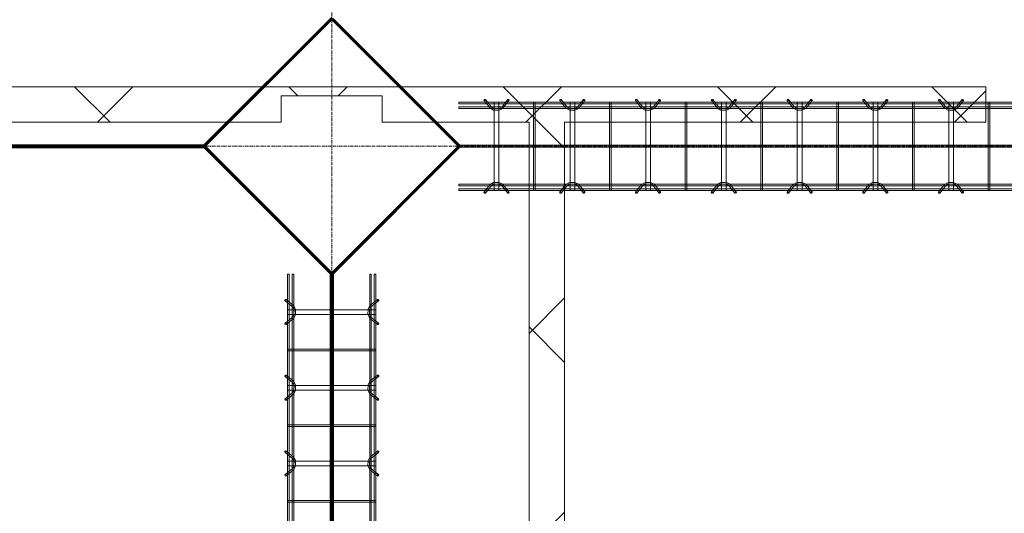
# Model space of a CAD drawing. Header units: inches. Extents: x -4136 to 1945, y -6639 to 12387.
# Tile 464 of 656: x -3204 to -3048, y 11477 to 11555. Entities that reach past the tile are written whole.
import ezdxf

# ---------------------------------------------------------------- set-up
doc = ezdxf.new("R2010")
doc.units = ezdxf.units.IN
doc.header["$MEASUREMENT"] = 0
doc.linetypes.add('Línea de rejilla', pattern=[0.875, 0.5, -0.125, 0.125, -0.125])
for name, color, linetype, lineweight in [('A-FLOR', 7, 'Continuous', 9), ('A-GENM', 7, 'Continuous', 9), ('A-WALL-PATT', 7, 'Continuous', 18), ('S-BEAM', 7, 'Continuous', 9), ('S-FNDN', 7, 'Continuous', 9), ('S-GRID', 7, 'Continuous', 9)]:
    doc.layers.add(name, color=color, linetype=linetype, lineweight=lineweight)
pattern_1 = [(45, (0, 0), (-16.970563, 16.970563), []), (135, (0, 0), (-16.970563, -16.970563), [])]

# ---------------------------------------------------------------- blocks, each defined once
blk = doc.blocks.new('Dowel bar assembly - Dowel bar assembly-672828-SLAB ON GROUND JOINTS')
at = {"layer": 'S-BEAM', "color": 253, "true_color": 0xaaaaaa}
for p, q in [((136, 1.98), (0, 1.98)), ((0, 1.98), (0, 1.72)), ((0, 1.72), (0, 1.98)), ((0, 1.72), (136, 1.72)), ((4.02, 2.23), (4.97, 1.03)), ((5.18, 1.19), (4.23, 2.39)), ((5.63, 1.99), (5.63, -12.01)), ((6.38, 1.99), (5.63, 1.99)), ((5.63, 1.99), (6.38, 1.99)), ((6.38, -12.01), (6.38, 1.99)), ((7.76, 2.39), (6.81, 1.19)), ((7.01, 1.03), (7.96, 2.23)), ((11.87, 1.99), (11.87, -12.01)), ((12.13, 1.99), (11.87, 1.99)), ((11.87, 1.99), (12.13, 1.99)), ((12.13, -12.01), (12.13, 1.99)), ((16.02, 2.23), (16.97, 1.03)), ((17.18, 1.19), (16.23, 2.39)), ((17.63, 1.99), (17.63, -12.01)), ((18.38, 1.99), (17.63, 1.99)), ((17.63, 1.99), (18.38, 1.99)), ((18.38, -12.01), (18.38, 1.99)), ((19.76, 2.39), (18.81, 1.19)), ((19.01, 1.03), (19.96, 2.23)), ((23.87, 1.99), (23.87, -12.01)), ((24.13, 1.99), (23.87, 1.99)), ((23.87, 1.99), (24.13, 1.99)), ((24.13, -12.01), (24.13, 1.99)), ((28.02, 2.23), (28.97, 1.03)), ((29.18, 1.19), (28.23, 2.39)), ((29.63, 1.99), (29.63, -12.01)), ((30.38, 1.99), (29.63, 1.99)), ((29.63, 1.99), (30.38, 1.99)), ((30.38, -12.01), (30.38, 1.99)), ((31.76, 2.39), (30.81, 1.19)), ((31.01, 1.03), (31.96, 2.23)), ((35.87, 1.99), (35.87, -12.01)), ((36.13, 1.99), (35.87, 1.99)), ((35.87, 1.99), (36.13, 1.99)), ((36.13, -12.01), (36.13, 1.99)), ((40.02, 2.23), (40.97, 1.03)), ((41.18, 1.19), (40.23, 2.39)), ((41.63, 1.99), (41.63, -12.01)), ((42.38, 1.99), (41.63, 1.99)), ((41.63, 1.99), (42.38, 1.99)), ((42.38, -12.01), (42.38, 1.99)), ((43.76, 2.39), (42.81, 1.19)), ((43.01, 1.03), (43.96, 2.23)), ((47.87, 1.99), (47.87, -12.01)), ((48.13, 1.99), (47.87, 1.99)), ((47.87, 1.99), (48.13, 1.99)), ((48.13, -12.01), (48.13, 1.99)), ((52.02, 2.23), (52.97, 1.03)), ((53.18, 1.19), (52.23, 2.39)), ((53.63, 1.99), (53.63, -12.01)), ((54.38, 1.99), (53.63, 1.99)), ((53.63, 1.99), (54.38, 1.99)), ((54.38, -12.01), (54.38, 1.99)), ((55.76, 2.39), (54.81, 1.19)), ((55.01, 1.03), (55.96, 2.23)), ((59.87, 1.99), (59.87, -12.01)), ((60.13, 1.99), (59.87, 1.99)), ((59.87, 1.99), (60.13, 1.99)), ((60.13, -12.01), (60.13, 1.99)), ((64.02, 2.23), (64.97, 1.03)), ((65.18, 1.19), (64.23, 2.39)), ((65.63, 1.99), (65.63, -12.01)), ((66.38, 1.99), (65.63, 1.99)), ((65.63, 1.99), (66.38, 1.99)), ((66.38, -12.01), (66.38, 1.99)), ((67.76, 2.39), (66.81, 1.19)), ((67.01, 1.03), (67.96, 2.23)), ((71.87, 1.99), (71.87, -12.01)), ((72.13, 1.99), (71.87, 1.99)), ((71.87, 1.99), (72.13, 1.99)), ((72.13, -12.01), (72.13, 1.99)), ((76.02, 2.23), (76.97, 1.03)), ((77.18, 1.19), (76.23, 2.39)), ((77.63, 1.99), (77.63, -12.01)), ((78.38, 1.99), (77.63, 1.99)), ((77.63, 1.99), (78.38, 1.99)), ((78.38, -12.01), (78.38, 1.99)), ((79.76, 2.39), (78.81, 1.19)), ((79.01, 1.03), (79.96, 2.23)), ((83.87, 1.99), (83.87, -12.01)), ((84.13, 1.99), (83.87, 1.99)), ((83.87, 1.99), (84.13, 1.99)), ((84.13, -12.01), (84.13, 1.99)), ((88.02, 2.23), (88.97, 1.03)), ((89.18, 1.19), (88.23, 2.39)), ((89.63, 1.99), (89.63, -12.01)), ((90.38, 1.99), (89.63, 1.99)), ((89.63, 1.99), (90.38, 1.99)), ((90.38, -12.01), (90.38, 1.99)), ((91.76, 2.39), (90.81, 1.19)), ((91.01, 1.03), (91.96, 2.23)), ((95.87, 1.99), (95.87, -12.01)), ((96.13, 1.99), (95.87, 1.99)), ((95.87, 1.99), (96.13, 1.99)), ((96.13, -12.01), (96.13, 1.99)), ((100.02, 2.23), (100.97, 1.03)), ((101.18, 1.19), (100.23, 2.39)), ((101.63, 1.99), (101.63, -12.01)), ((102.38, 1.99), (101.63, 1.99)), ((101.63, 1.99), (102.38, 1.99)), ((102.38, -12.01), (102.38, 1.99)), ((103.76, 2.39), (102.81, 1.19)), ((103.01, 1.03), (103.96, 2.23)), ((107.87, 1.99), (107.87, -12.01)), ((108.13, 1.99), (107.87, 1.99)), ((107.87, 1.99), (108.13, 1.99)), ((108.13, -12.01), (108.13, 1.99)), ((112.02, 2.23), (112.97, 1.03)), ((113.18, 1.19), (112.23, 2.39)), ((113.63, 1.99), (113.63, -12.01)), ((114.38, 1.99), (113.63, 1.99)), ((113.63, 1.99), (114.38, 1.99)), ((114.38, -12.01), (114.38, 1.99)), ((115.76, 2.39), (114.81, 1.19)), ((115.01, 1.03), (115.96, 2.23)), ((119.87, 1.99), (119.87, -12.01)), ((120.13, 1.99), (119.87, 1.99)), ((119.87, 1.99), (120.13, 1.99)), ((120.13, -12.01), (120.13, 1.99)), ((128.02, 2.23), (128.97, 1.03)), ((129.18, 1.19), (128.23, 2.39)), ((129.63, 1.99), (129.63, -12.01)), ((130.38, 1.99), (129.63, 1.99)), ((129.63, 1.99), (130.38, 1.99)), ((130.38, -12.01), (130.38, 1.99)), ((131.76, 2.39), (130.81, 1.19)), ((131.01, 1.03), (131.96, 2.23)), ((136, 1.98), (136, 1.72)), ((136, 1.72), (136, 1.98)), ((136, 1.25), (0, 1.25)), ((0, 0.99), (0, 1.25)), ((0, 1.25), (0, 0.99)), ((0, 0.99), (136, 0.99)), ((136, 0.99), (136, 1.25)), ((136, 1.25), (136, 0.99)), ((136, -11.01), (0, -11.01)), ((0, -11.27), (0, -11.01)), ((0, -11.01), (0, -11.27)), ((0, -11.27), (136, -11.27)), ((136, -11.74), (0, -11.74)), ((0, -12), (0, -11.74)), ((0, -11.74), (0, -12)), ((0, -12), (136, -12)), ((4.97, -11.05), (4.02, -12.25)), ((4.23, -12.41), (5.18, -11.21)), ((6.38, -12.01), (5.63, -12.01)), ((5.63, -12.01), (6.38, -12.01)), ((6.81, -11.21), (7.76, -12.41)), ((7.96, -12.25), (7.01, -11.05)), ((12.13, -12.01), (11.87, -12.01)), ((11.87, -12.01), (12.13, -12.01)), ((16.97, -11.05), (16.02, -12.25)), ((16.23, -12.41), (17.18, -11.21)), ((18.38, -12.01), (17.63, -12.01)), ((17.63, -12.01), (18.38, -12.01)), ((18.81, -11.21), (19.76, -12.41)), ((19.96, -12.25), (19.01, -11.05)), ((24.13, -12.01), (23.87, -12.01)), ((23.87, -12.01), (24.13, -12.01)), ((28.97, -11.05), (28.02, -12.25)), ((28.23, -12.41), (29.18, -11.21)), ((30.38, -12.01), (29.63, -12.01)), ((29.63, -12.01), (30.38, -12.01)), ((30.81, -11.21), (31.76, -12.41)), ((31.96, -12.25), (31.01, -11.05)), ((36.13, -12.01), (35.87, -12.01)), ((35.87, -12.01), (36.13, -12.01)), ((40.97, -11.05), (40.02, -12.25)), ((40.23, -12.41), (41.18, -11.21)), ((42.38, -12.01), (41.63, -12.01)), ((41.63, -12.01), (42.38, -12.01)), ((42.81, -11.21), (43.76, -12.41)), ((43.96, -12.25), (43.01, -11.05)), ((48.13, -12.01), (47.87, -12.01)), ((47.87, -12.01), (48.13, -12.01)), ((52.97, -11.05), (52.02, -12.25)), ((52.23, -12.41), (53.18, -11.21)), ((54.38, -12.01), (53.63, -12.01)), ((53.63, -12.01), (54.38, -12.01)), ((54.81, -11.21), (55.76, -12.41)), ((55.96, -12.25), (55.01, -11.05)), ((60.13, -12.01), (59.87, -12.01)), ((59.87, -12.01), (60.13, -12.01)), ((64.97, -11.05), (64.02, -12.25)), ((64.23, -12.41), (65.18, -11.21)), ((66.38, -12.01), (65.63, -12.01)), ((65.63, -12.01), (66.38, -12.01)), ((66.81, -11.21), (67.76, -12.41)), ((67.96, -12.25), (67.01, -11.05)), ((72.13, -12.01), (71.87, -12.01)), ((71.87, -12.01), (72.13, -12.01)), ((76.97, -11.05), (76.02, -12.25)), ((76.23, -12.41), (77.18, -11.21)), ((78.38, -12.01), (77.63, -12.01)), ((77.63, -12.01), (78.38, -12.01)), ((78.81, -11.21), (79.76, -12.41)), ((79.96, -12.25), (79.01, -11.05)), ((84.13, -12.01), (83.87, -12.01)), ((83.87, -12.01), (84.13, -12.01)), ((88.97, -11.05), (88.02, -12.25)), ((88.23, -12.41), (89.18, -11.21)), ((90.38, -12.01), (89.63, -12.01)), ((89.63, -12.01), (90.38, -12.01)), ((90.81, -11.21), (91.76, -12.41)), ((91.96, -12.25), (91.01, -11.05)), ((96.13, -12.01), (95.87, -12.01)), ((95.87, -12.01), (96.13, -12.01)), ((100.97, -11.05), (100.02, -12.25)), ((100.23, -12.41), (101.18, -11.21)), ((102.38, -12.01), (101.63, -12.01)), ((101.63, -12.01), (102.38, -12.01)), ((102.81, -11.21), (103.76, -12.41)), ((103.96, -12.25), (103.01, -11.05)), ((108.13, -12.01), (107.87, -12.01)), ((107.87, -12.01), (108.13, -12.01)), ((112.97, -11.05), (112.02, -12.25)), ((112.23, -12.41), (113.18, -11.21)), ((114.38, -12.01), (113.63, -12.01)), ((113.63, -12.01), (114.38, -12.01)), ((114.81, -11.21), (115.76, -12.41)), ((115.96, -12.25), (115.01, -11.05)), ((120.13, -12.01), (119.87, -12.01)), ((119.87, -12.01), (120.13, -12.01)), ((128.97, -11.05), (128.02, -12.25)), ((128.23, -12.41), (129.18, -11.21)), ((130.38, -12.01), (129.63, -12.01)), ((129.63, -12.01), (130.38, -12.01)), ((130.81, -11.21), (131.76, -12.41)), ((131.96, -12.25), (131.01, -11.05)), ((136, -11.27), (136, -11.01)), ((136, -11.01), (136, -11.27)), ((136, -12), (136, -11.74)), ((136, -11.74), (136, -12))]:
    blk.add_line(p, q, dxfattribs=at)
at = {"layer": 'S-BEAM', "color": 253, "true_color": 0xaaaaaa, "flags": 128}
for points in [[(4.97, 1.03), (5.53, 0.73), (6.39, 0.72), (6.97, 0.99), (7.01, 1.03)], [(5.18, 1.19), (5.62, 0.97), (6.38, 0.98), (6.81, 1.19)], [(16.97, 1.03), (17.53, 0.73), (18.39, 0.72), (18.97, 0.99), (19.01, 1.03)], [(17.18, 1.19), (17.62, 0.97), (18.38, 0.98), (18.81, 1.19)], [(28.97, 1.03), (29.53, 0.73), (30.39, 0.72), (30.97, 0.99), (31.01, 1.03)], [(29.18, 1.19), (29.62, 0.97), (30.38, 0.98), (30.81, 1.19)], [(40.97, 1.03), (41.53, 0.73), (42.39, 0.72), (42.97, 0.99), (43.01, 1.03)], [(41.18, 1.19), (41.62, 0.97), (42.38, 0.98), (42.81, 1.19)], [(52.97, 1.03), (53.53, 0.73), (54.39, 0.72), (54.97, 0.99), (55.01, 1.03)], [(53.18, 1.19), (53.62, 0.97), (54.38, 0.98), (54.81, 1.19)], [(64.97, 1.03), (65.53, 0.73), (66.39, 0.72), (66.97, 0.99), (67.01, 1.03)], [(65.18, 1.19), (65.62, 0.97), (66.38, 0.98), (66.81, 1.19)], [(76.97, 1.03), (77.53, 0.73), (78.39, 0.72), (78.97, 0.99), (79.01, 1.03)], [(77.18, 1.19), (77.62, 0.97), (78.38, 0.98), (78.81, 1.19)], [(88.97, 1.03), (89.53, 0.73), (90.39, 0.72), (90.97, 0.99), (91.01, 1.03)], [(89.18, 1.19), (89.62, 0.97), (90.38, 0.98), (90.81, 1.19)], [(100.97, 1.03), (101.53, 0.73), (102.39, 0.72), (102.97, 0.99), (103.01, 1.03)], [(101.18, 1.19), (101.62, 0.97), (102.38, 0.98), (102.81, 1.19)], [(112.97, 1.03), (113.53, 0.73), (114.39, 0.72), (114.97, 0.99), (115.01, 1.03)], [(113.18, 1.19), (113.62, 0.97), (114.38, 0.98), (114.81, 1.19)], [(128.97, 1.03), (129.53, 0.73), (130.39, 0.72), (130.97, 0.99), (131.01, 1.03)], [(129.18, 1.19), (129.62, 0.97), (130.38, 0.98), (130.81, 1.19)], [(4.97, -11.05), (5.53, -10.75), (6.39, -10.74), (6.97, -11.01), (7.01, -11.05)], [(16.97, -11.05), (17.53, -10.75), (18.39, -10.74), (18.97, -11.01), (19.01, -11.05)], [(28.97, -11.05), (29.53, -10.75), (30.39, -10.74), (30.97, -11.01), (31.01, -11.05)], [(40.97, -11.05), (41.53, -10.75), (42.39, -10.74), (42.97, -11.01), (43.01, -11.05)], [(52.97, -11.05), (53.53, -10.75), (54.39, -10.74), (54.97, -11.01), (55.01, -11.05)], [(64.97, -11.05), (65.53, -10.75), (66.39, -10.74), (66.97, -11.01), (67.01, -11.05)], [(76.97, -11.05), (77.53, -10.75), (78.39, -10.74), (78.97, -11.01), (79.01, -11.05)], [(88.97, -11.05), (89.53, -10.75), (90.39, -10.74), (90.97, -11.01), (91.01, -11.05)], [(100.97, -11.05), (101.53, -10.75), (102.39, -10.74), (102.97, -11.01), (103.01, -11.05)], [(112.97, -11.05), (113.53, -10.75), (114.39, -10.74), (114.97, -11.01), (115.01, -11.05)], [(128.97, -11.05), (129.53, -10.75), (130.39, -10.74), (130.97, -11.01), (131.01, -11.05)], [(5.18, -11.21), (5.62, -10.99), (6.38, -11), (6.81, -11.21)], [(17.18, -11.21), (17.62, -10.99), (18.38, -11), (18.81, -11.21)], [(29.18, -11.21), (29.62, -10.99), (30.38, -11), (30.81, -11.21)], [(41.18, -11.21), (41.62, -10.99), (42.38, -11), (42.81, -11.21)], [(53.18, -11.21), (53.62, -10.99), (54.38, -11), (54.81, -11.21)], [(65.18, -11.21), (65.62, -10.99), (66.38, -11), (66.81, -11.21)], [(77.18, -11.21), (77.62, -10.99), (78.38, -11), (78.81, -11.21)], [(89.18, -11.21), (89.62, -10.99), (90.38, -11), (90.81, -11.21)], [(101.18, -11.21), (101.62, -10.99), (102.38, -11), (102.81, -11.21)], [(113.18, -11.21), (113.62, -10.99), (114.38, -11), (114.81, -11.21)], [(129.18, -11.21), (129.62, -10.99), (130.38, -11), (130.81, -11.21)]]:
    blk.add_lwpolyline(points, dxfattribs=at)
at = {"layer": 'S-BEAM', "color": 253, "true_color": 0xaaaaaa}
for centre, major_axis, start_param, end_param in [((4.12, 2.31), (0.101, 0.08), 5.709265, 8.850858), ((4.12, 2.31), (0.101, 0.08), 2.567673, 5.709265), ((7.86, 2.31), (-0.101, 0.08), 3.715513, 6.857105), ((7.86, 2.31), (-0.101, 0.08), 0.57392, 3.715513), ((16.12, 2.31), (0.101, 0.08), 5.709265, 8.850858), ((16.12, 2.31), (0.101, 0.08), 2.567673, 5.709265), ((19.86, 2.31), (-0.101, 0.08), 3.715513, 6.857105), ((19.86, 2.31), (-0.101, 0.08), 0.57392, 3.715513), ((28.12, 2.31), (0.101, 0.08), 5.709265, 8.850858), ((28.12, 2.31), (0.101, 0.08), 2.567673, 5.709265), ((31.86, 2.31), (-0.101, 0.08), 3.715513, 6.857105), ((31.86, 2.31), (-0.101, 0.08), 0.57392, 3.715513), ((40.12, 2.31), (0.101, 0.08), 5.709265, 8.850858), ((40.12, 2.31), (0.101, 0.08), 2.567673, 5.709265), ((43.86, 2.31), (-0.101, 0.08), 3.715513, 6.857105), ((43.86, 2.31), (-0.101, 0.08), 0.57392, 3.715513), ((52.12, 2.31), (0.101, 0.08), 5.709265, 8.850858), ((52.12, 2.31), (0.101, 0.08), 2.567673, 5.709265), ((55.86, 2.31), (-0.101, 0.08), 3.715513, 6.857105), ((55.86, 2.31), (-0.101, 0.08), 0.57392, 3.715513), ((64.12, 2.31), (0.101, 0.08), 5.709265, 8.850858), ((64.12, 2.31), (0.101, 0.08), 2.567673, 5.709265), ((67.86, 2.31), (-0.101, 0.08), 3.715513, 6.857105), ((67.86, 2.31), (-0.101, 0.08), 0.57392, 3.715513), ((76.12, 2.31), (0.101, 0.08), 5.709265, 8.850858), ((76.12, 2.31), (0.101, 0.08), 2.567673, 5.709265), ((79.86, 2.31), (-0.101, 0.08), 3.715513, 6.857105), ((79.86, 2.31), (-0.101, 0.08), 0.57392, 3.715513), ((88.12, 2.31), (0.101, 0.08), 5.709265, 8.850858), ((88.12, 2.31), (0.101, 0.08), 2.567673, 5.709265), ((91.86, 2.31), (-0.101, 0.08), 3.715513, 6.857105), ((91.86, 2.31), (-0.101, 0.08), 0.57392, 3.715513), ((100.12, 2.31), (0.101, 0.08), 5.709265, 8.850858), ((100.12, 2.31), (0.101, 0.08), 2.567673, 5.709265), ((103.86, 2.31), (-0.101, 0.08), 3.715513, 6.857105), ((103.86, 2.31), (-0.101, 0.08), 0.57392, 3.715513), ((112.12, 2.31), (0.101, 0.08), 5.709265, 8.850858), ((112.12, 2.31), (0.101, 0.08), 2.567673, 5.709265), ((115.86, 2.31), (-0.101, 0.08), 3.715513, 6.857105), ((115.86, 2.31), (-0.101, 0.08), 0.57392, 3.715513), ((128.12, 2.31), (0.101, 0.08), 5.709265, 8.850858), ((128.12, 2.31), (0.101, 0.08), 2.567673, 5.709265), ((131.86, 2.31), (-0.101, 0.08), 3.715513, 6.857105), ((131.86, 2.31), (-0.101, 0.08), 0.57392, 3.715513), ((4.12, -12.33), (-0.101, 0.08), 3.715513, 6.857105), ((4.12, -12.33), (-0.101, 0.08), 0.57392, 3.715513), ((7.86, -12.33), (0.101, 0.08), 5.709265, 8.850858), ((7.86, -12.33), (0.101, 0.08), 2.567673, 5.709265), ((16.12, -12.33), (-0.101, 0.08), 3.715513, 6.857105), ((16.12, -12.33), (-0.101, 0.08), 0.57392, 3.715513), ((19.86, -12.33), (0.101, 0.08), 5.709265, 8.850858), ((19.86, -12.33), (0.101, 0.08), 2.567673, 5.709265), ((28.12, -12.33), (-0.101, 0.08), 3.715513, 6.857105), ((28.12, -12.33), (-0.101, 0.08), 0.57392, 3.715513), ((31.86, -12.33), (0.101, 0.08), 5.709265, 8.850858), ((31.86, -12.33), (0.101, 0.08), 2.567673, 5.709265), ((40.12, -12.33), (-0.101, 0.08), 3.715513, 6.857105), ((40.12, -12.33), (-0.101, 0.08), 0.57392, 3.715513), ((43.86, -12.33), (0.101, 0.08), 5.709265, 8.850858), ((43.86, -12.33), (0.101, 0.08), 2.567673, 5.709265), ((52.12, -12.33), (-0.101, 0.08), 3.715513, 6.857105), ((52.12, -12.33), (-0.101, 0.08), 0.57392, 3.715513), ((55.86, -12.33), (0.101, 0.08), 5.709265, 8.850858), ((55.86, -12.33), (0.101, 0.08), 2.567673, 5.709265), ((64.12, -12.33), (-0.101, 0.08), 3.715513, 6.857105), ((64.12, -12.33), (-0.101, 0.08), 0.57392, 3.715513), ((67.86, -12.33), (0.101, 0.08), 5.709265, 8.850858), ((67.86, -12.33), (0.101, 0.08), 2.567673, 5.709265), ((76.12, -12.33), (-0.101, 0.08), 3.715513, 6.857105), ((76.12, -12.33), (-0.101, 0.08), 0.57392, 3.715513), ((79.86, -12.33), (0.101, 0.08), 5.709265, 8.850858), ((79.86, -12.33), (0.101, 0.08), 2.567673, 5.709265), ((88.12, -12.33), (-0.101, 0.08), 3.715513, 6.857105), ((88.12, -12.33), (-0.101, 0.08), 0.57392, 3.715513), ((91.86, -12.33), (0.101, 0.08), 5.709265, 8.850858), ((91.86, -12.33), (0.101, 0.08), 2.567673, 5.709265), ((100.12, -12.33), (-0.101, 0.08), 3.715513, 6.857105), ((100.12, -12.33), (-0.101, 0.08), 0.57392, 3.715513), ((103.86, -12.33), (0.101, 0.08), 5.709265, 8.850858), ((103.86, -12.33), (0.101, 0.08), 2.567673, 5.709265), ((112.12, -12.33), (-0.101, 0.08), 3.715513, 6.857105), ((112.12, -12.33), (-0.101, 0.08), 0.57392, 3.715513), ((115.86, -12.33), (0.101, 0.08), 5.709265, 8.850858), ((115.86, -12.33), (0.101, 0.08), 2.567673, 5.709265), ((128.12, -12.33), (-0.101, 0.08), 3.715513, 6.857105), ((128.12, -12.33), (-0.101, 0.08), 0.57392, 3.715513), ((131.86, -12.33), (0.101, 0.08), 5.709265, 8.850858), ((131.86, -12.33), (0.101, 0.08), 2.567673, 5.709265)]:
    blk.add_ellipse(centre, major_axis=major_axis, ratio=0.816528, start_param=start_param, end_param=end_param, dxfattribs=at)
blk = doc.blocks.new('Dowel bar assembly - Dowel bar assembly-676197-SLAB ON GROUND JOINTS')
at = {"layer": 'S-BEAM', "color": 253, "true_color": 0xaaaaaa}
for p, q in [((212.26, 1.98), (0, 1.98)), ((0, 1.98), (0, 1.72)), ((0, 1.72), (0, 1.98)), ((0, 1.72), (212.26, 1.72)), ((4.02, 2.23), (4.97, 1.03)), ((5.18, 1.19), (4.23, 2.39)), ((5.63, 1.99), (5.63, -12.01)), ((6.38, 1.99), (5.63, 1.99)), ((5.63, 1.99), (6.38, 1.99)), ((6.38, -12.01), (6.38, 1.99)), ((7.76, 2.39), (6.81, 1.19)), ((7.01, 1.03), (7.96, 2.23)), ((11.87, 1.99), (11.87, -12.01)), ((12.13, 1.99), (11.87, 1.99)), ((11.87, 1.99), (12.13, 1.99)), ((12.13, -12.01), (12.13, 1.99)), ((16.02, 2.23), (16.97, 1.03)), ((17.18, 1.19), (16.23, 2.39)), ((17.63, 1.99), (17.63, -12.01)), ((18.38, 1.99), (17.63, 1.99)), ((17.63, 1.99), (18.38, 1.99)), ((18.38, -12.01), (18.38, 1.99)), ((19.76, 2.39), (18.81, 1.19)), ((19.01, 1.03), (19.96, 2.23)), ((23.87, 1.99), (23.87, -12.01)), ((24.13, 1.99), (23.87, 1.99)), ((23.87, 1.99), (24.13, 1.99)), ((24.13, -12.01), (24.13, 1.99)), ((28.02, 2.23), (28.97, 1.03)), ((29.18, 1.19), (28.23, 2.39)), ((29.63, 1.99), (29.63, -12.01)), ((30.38, 1.99), (29.63, 1.99)), ((29.63, 1.99), (30.38, 1.99)), ((30.38, -12.01), (30.38, 1.99)), ((31.76, 2.39), (30.81, 1.19)), ((31.01, 1.03), (31.96, 2.23)), ((35.87, 1.99), (35.87, -12.01)), ((36.13, 1.99), (35.87, 1.99)), ((35.87, 1.99), (36.13, 1.99)), ((36.13, -12.01), (36.13, 1.99)), ((212.26, 1.25), (0, 1.25)), ((0, 0.99), (0, 1.25)), ((0, 1.25), (0, 0.99)), ((0, 0.99), (212.26, 0.99)), ((212.26, -11.01), (0, -11.01)), ((0, -11.27), (0, -11.01)), ((0, -11.01), (0, -11.27)), ((0, -11.27), (212.26, -11.27)), ((212.26, -11.74), (0, -11.74)), ((0, -12), (0, -11.74)), ((0, -11.74), (0, -12)), ((0, -12), (212.26, -12)), ((4.97, -11.05), (4.02, -12.25)), ((4.23, -12.41), (5.18, -11.21)), ((6.38, -12.01), (5.63, -12.01)), ((5.63, -12.01), (6.38, -12.01)), ((6.81, -11.21), (7.76, -12.41)), ((7.96, -12.25), (7.01, -11.05)), ((12.13, -12.01), (11.87, -12.01)), ((11.87, -12.01), (12.13, -12.01)), ((16.97, -11.05), (16.02, -12.25)), ((16.23, -12.41), (17.18, -11.21)), ((18.38, -12.01), (17.63, -12.01)), ((17.63, -12.01), (18.38, -12.01)), ((18.81, -11.21), (19.76, -12.41)), ((19.96, -12.25), (19.01, -11.05)), ((24.13, -12.01), (23.87, -12.01)), ((23.87, -12.01), (24.13, -12.01)), ((28.97, -11.05), (28.02, -12.25)), ((28.23, -12.41), (29.18, -11.21)), ((30.38, -12.01), (29.63, -12.01)), ((29.63, -12.01), (30.38, -12.01)), ((30.81, -11.21), (31.76, -12.41)), ((31.96, -12.25), (31.01, -11.05)), ((36.13, -12.01), (35.87, -12.01)), ((35.87, -12.01), (36.13, -12.01))]:
    blk.add_line(p, q, dxfattribs=at)
at = {"layer": 'S-BEAM', "color": 253, "true_color": 0xaaaaaa, "flags": 128}
for points in [[(4.97, 1.03), (5.53, 0.73), (6.39, 0.72), (6.97, 0.99), (7.01, 1.03)], [(5.18, 1.19), (5.62, 0.97), (6.38, 0.98), (6.81, 1.19)], [(16.97, 1.03), (17.53, 0.73), (18.39, 0.72), (18.97, 0.99), (19.01, 1.03)], [(17.18, 1.19), (17.62, 0.97), (18.38, 0.98), (18.81, 1.19)], [(28.97, 1.03), (29.53, 0.73), (30.39, 0.72), (30.97, 0.99), (31.01, 1.03)], [(29.18, 1.19), (29.62, 0.97), (30.38, 0.98), (30.81, 1.19)], [(4.97, -11.05), (5.53, -10.75), (6.39, -10.74), (6.97, -11.01), (7.01, -11.05)], [(16.97, -11.05), (17.53, -10.75), (18.39, -10.74), (18.97, -11.01), (19.01, -11.05)], [(28.97, -11.05), (29.53, -10.75), (30.39, -10.74), (30.97, -11.01), (31.01, -11.05)], [(5.18, -11.21), (5.62, -10.99), (6.38, -11), (6.81, -11.21)], [(17.18, -11.21), (17.62, -10.99), (18.38, -11), (18.81, -11.21)], [(29.18, -11.21), (29.62, -10.99), (30.38, -11), (30.81, -11.21)]]:
    blk.add_lwpolyline(points, dxfattribs=at)
at = {"layer": 'S-BEAM', "color": 253, "true_color": 0xaaaaaa}
for centre, major_axis, start_param, end_param in [((4.12, 2.31), (0.101, 0.08), 5.709265, 8.850858), ((4.12, 2.31), (0.101, 0.08), 2.567673, 5.709265), ((7.86, 2.31), (-0.101, 0.08), 3.715513, 6.857105), ((7.86, 2.31), (-0.101, 0.08), 0.57392, 3.715513), ((16.12, 2.31), (0.101, 0.08), 5.709265, 8.850858), ((16.12, 2.31), (0.101, 0.08), 2.567673, 5.709265), ((19.86, 2.31), (-0.101, 0.08), 3.715513, 6.857105), ((19.86, 2.31), (-0.101, 0.08), 0.57392, 3.715513), ((28.12, 2.31), (0.101, 0.08), 5.709265, 8.850858), ((28.12, 2.31), (0.101, 0.08), 2.567673, 5.709265), ((31.86, 2.31), (-0.101, 0.08), 3.715513, 6.857105), ((31.86, 2.31), (-0.101, 0.08), 0.57392, 3.715513), ((4.12, -12.33), (-0.101, 0.08), 3.715513, 6.857105), ((4.12, -12.33), (-0.101, 0.08), 0.57392, 3.715513), ((7.86, -12.33), (0.101, 0.08), 5.709265, 8.850858), ((7.86, -12.33), (0.101, 0.08), 2.567673, 5.709265), ((16.12, -12.33), (-0.101, 0.08), 3.715513, 6.857105), ((16.12, -12.33), (-0.101, 0.08), 0.57392, 3.715513), ((19.86, -12.33), (0.101, 0.08), 5.709265, 8.850858), ((19.86, -12.33), (0.101, 0.08), 2.567673, 5.709265), ((28.12, -12.33), (-0.101, 0.08), 3.715513, 6.857105), ((28.12, -12.33), (-0.101, 0.08), 0.57392, 3.715513), ((31.86, -12.33), (0.101, 0.08), 5.709265, 8.850858), ((31.86, -12.33), (0.101, 0.08), 2.567673, 5.709265)]:
    blk.add_ellipse(centre, major_axis=major_axis, ratio=0.816528, start_param=start_param, end_param=end_param, dxfattribs=at)
blk = doc.blocks.new('Tremco_ESF10_15 - Tremco_ESF10_15-654765-SLAB ON GROUND JOINTS')
at = {"layer": 'A-GENM', "true_color": 0x0000ff}
for points in [[(154.41, -0.17), (-154.41, -0.17), (-154.41, 0.26), (154.41, 0.26)], [(-154.41, 0.2), (154.41, 0.2), (154.41, -0.2), (-154.41, -0.2)], [(154.41, -0.17), (-154.41, -0.17), (-154.41, 0.18), (154.41, 0.18)], [(154.41, -0.25), (-154.41, -0.25), (-154.41, 0.17), (154.41, 0.17)], [(154.41, -0.04), (-154.41, -0.04), (-154.41, 0.04), (154.41, 0.04)], [(154.41, -0.25), (-154.41, -0.25), (-154.41, -0.04), (154.41, -0.04)]]:
    blk.add_hatch(color=5, dxfattribs=at).paths.add_polyline_path(points, flags=0)
at = {"layer": 'A-GENM', "color": 5, "true_color": 0x0000ff}
for p, q in [((-154.41, -0.17), (-154.41, 0.26)), ((-154.41, 0.26), (-154.41, -0.17)), ((-154.41, 0.26), (154.41, 0.26)), ((-154.41, -0.2), (-154.41, 0.2)), ((-154.41, 0.2), (-154.41, 0.2)), ((-154.41, 0.2), (-154.41, 0.16)), ((154.41, 0.2), (-154.41, 0.2)), ((154.41, 0.2), (-154.41, 0.2)), ((-154.41, -0.17), (-154.41, 0.18)), ((-154.41, 0.18), (-154.41, 0.09)), ((154.41, 0.18), (-154.41, 0.18)), ((-154.41, -0.25), (-154.41, 0.17)), ((-154.41, 0.17), (-154.41, -0.25)), ((-154.41, 0.17), (154.41, 0.17)), ((-154.41, 0.16), (-154.41, 0.16)), ((-154.41, 0.16), (-154.41, -0.16)), ((-154.41, 0.16), (154.41, 0.16)), ((154.41, 0.16), (-154.41, 0.16)), ((-154.41, 0.09), (-154.41, -0.25)), ((-154.41, 0.09), (154.41, 0.09)), ((-154.41, -0.04), (-154.41, 0.04)), ((-154.41, 0.04), (-154.41, -0.17)), ((-154.41, 0.04), (154.41, 0.04)), ((-154.41, -0.25), (-154.41, -0.04)), ((154.41, -0.04), (-154.41, -0.04)), ((-154.41, -0.16), (-154.41, -0.2)), ((-154.41, -0.16), (-154.41, -0.16)), ((-154.41, -0.16), (154.41, -0.16)), ((-154.41, -0.16), (154.41, -0.16)), ((-154.41, -0.17), (154.41, -0.17)), ((-154.41, -0.17), (154.41, -0.17)), ((-154.41, -0.2), (-154.41, -0.2)), ((154.41, -0.2), (-154.41, -0.2)), ((154.41, -0.2), (-154.41, -0.2)), ((-154.41, -0.25), (154.41, -0.25)), ((-154.41, -0.25), (154.41, -0.25))]:
    blk.add_line(p, q, dxfattribs=at)

msp = doc.modelspace()

# ---------------------------------------------------------------- hatches: boundary and pattern name
at = {"layer": 'A-GENM', "true_color": 0xff0000}
for points in [[(-3154.32374, 11555.65475), (-3154.10103, 11555.43204), (-3154.32374, 11555.20933), (-3174.34367, 11535.1894), (-3174.45502, 11535.07804), (-3174.67773, 11535.30075)], [(-3154.32374, 11555.65475), (-3154.10103, 11555.43204), (-3154.32374, 11555.20933), (-3174.34367, 11535.1894), (-3174.45502, 11535.07804), (-3174.67773, 11535.30075)], [(-3134.19245, 11535.07804), (-3134.30381, 11535.1894), (-3154.32374, 11555.20933), (-3154.10103, 11555.43204), (-3133.96974, 11535.30075)], [(-3134.19245, 11535.07804), (-3134.30381, 11535.1894), (-3154.32374, 11555.20933), (-3154.10103, 11555.43204), (-3133.96974, 11535.30075)], [(-3174.78909, 11535.1894), (-3174.67773, 11535.30075), (-3174.45502, 11535.07804), (-3174.34367, 11535.1894), (-3154.32374, 11515.16947), (-3154.43509, 11515.05811), (-3154.21238, 11514.8354), (-3154.32374, 11514.72404)], [(-3174.78909, 11535.1894), (-3174.67773, 11535.30075), (-3174.45502, 11535.07804), (-3174.34367, 11535.1894), (-3154.32374, 11515.16947), (-3154.43509, 11515.05811), (-3154.21238, 11514.8354), (-3154.32374, 11514.72404)], [(-3154.43509, 11515.05811), (-3154.32374, 11515.16947), (-3134.30381, 11535.1894), (-3134.19245, 11535.07804), (-3133.96974, 11535.30075), (-3133.85839, 11535.1894), (-3154.21238, 11514.8354)], [(-3154.43509, 11515.05811), (-3154.32374, 11515.16947), (-3134.30381, 11535.1894), (-3134.19245, 11535.07804), (-3133.96974, 11535.30075), (-3133.85839, 11535.1894), (-3154.21238, 11514.8354)], [(-2847.49595, 11535.03192), (-2847.63161, 11535.03192), (-3134.00506, 11535.03192), (-3134.00506, 11535.34688), (-2847.63161, 11535.34688), (-2847.49595, 11535.34688), (-2847.49595, 11535.11897)], [(-2847.49595, 11535.03192), (-2847.63161, 11535.03192), (-3134.00506, 11535.03192), (-3134.00506, 11535.34688), (-2847.63161, 11535.34688), (-2847.49595, 11535.34688), (-2847.49595, 11535.11897)]]:
    msp.add_hatch(color=1, dxfattribs=at).paths.add_polyline_path(points, flags=0)
at = {"layer": 'A-GENM', "true_color": 0x0000ff}
for points in [[(-3154.15717, 11515.05646), (-3154.15717, 11302.73818), (-3154.32374, 11302.90475), (-3154.58036, 11302.64812), (-3154.58036, 11515.05646)], [(-3154.12689, 11515.05646), (-3154.12689, 11302.7079), (-3154.21238, 11302.79339), (-3154.32374, 11302.90475), (-3154.52059, 11302.7079), (-3154.52059, 11515.05646)], [(-3154.15869, 11515.05646), (-3154.15869, 11302.7397), (-3154.32374, 11302.90475), (-3154.50273, 11302.72576), (-3154.50273, 11515.05646)], [(-3154.07181, 11515.05646), (-3154.07181, 11302.65282), (-3154.32374, 11302.90475), (-3154.49348, 11302.735), (-3154.49348, 11515.05646)], [(-3154.2803, 11515.05646), (-3154.2803, 11302.86131), (-3154.32374, 11302.90475), (-3154.36718, 11302.86131), (-3154.36718, 11515.05646)], [(-3154.07029, 11515.05646), (-3154.07029, 11302.6513), (-3154.2803, 11302.86131), (-3154.2803, 11515.05646)]]:
    msp.add_hatch(color=5, dxfattribs=at).paths.add_polyline_path(points, flags=0)
at = {"layer": 'A-WALL-PATT', "lineweight": 9, "true_color": 0xd0d0d0}
h = msp.add_hatch(dxfattribs=at)
h.set_pattern_fill('FP_2', color=254, style=0, pattern_type=2)
h.set_pattern_definition(pattern_1)
h.paths.add_polyline_path([(-3050.72414, 11544.6144), (-3050.72414, 11538.9894), (-3117.46164, 11538.9894), (-3123.08664, 11538.9894), (-3146.32374, 11538.9894), (-3146.32374, 11543.11066), (-3146.32374, 11543.1894), (-3162.32374, 11543.1894), (-3162.32374, 11543.11066), (-3162.32374, 11538.9894), (-3208.37374, 11538.9894), (-3208.37374, 11544.6144)], flags=0)
h.paths.add_polyline_path([(-2822.07374, 11544.6144), (-2822.07374, 11543.1894), (-2835.32374, 11543.1894), (-2835.32374, 11543.11066), (-2835.32374, 11538.9894), (-2904.72414, 11538.9894), (-2904.72414, 11544.6144)], flags=0)
h = msp.add_hatch(dxfattribs=at)
h.set_pattern_fill('FP_2', color=254, style=0, pattern_type=2)
h.set_pattern_definition(pattern_1)
h.paths.add_polyline_path([(-3117.46164, 11415.7519), (-3123.08664, 11415.7519), (-3123.08664, 11538.9894), (-3117.46164, 11538.9894)], flags=0)

# ---------------------------------------------------------------- linework, layer by layer
at = {"layer": 'A-FLOR'}
for p, q in [((-3174.56638, 11535.19161), (-3154.32374, 11555.43425)), ((-3154.32374, 11555.43204), (-3174.56638, 11535.1894)), ((-3154.32374, 11555.43425), (-3134.0811, 11535.19161)), ((-3134.0811, 11535.1894), (-3154.32374, 11555.43204)), ((-3154.32374, 11514.94897), (-3174.56638, 11535.19161)), ((-3174.56638, 11535.1894), (-3154.32374, 11514.94676)), ((-3134.0811, 11535.19161), (-3154.32374, 11514.94897)), ((-3154.32374, 11514.94676), (-3134.0811, 11535.1894))]:
    msp.add_line(p, q, dxfattribs=at)
at = {"layer": 'A-GENM', "color": 1, "true_color": 0xff0000}
for p, q in [((-3174.67773, 11535.30075), (-3154.32374, 11555.65475)), ((-3154.32374, 11555.65475), (-3174.67773, 11535.30075)), ((-3174.67773, 11535.30075), (-3154.32374, 11555.65475)), ((-3154.32374, 11555.65475), (-3174.67773, 11535.30075)), ((-3174.34367, 11535.1894), (-3154.32374, 11555.20933)), ((-3174.34367, 11535.1894), (-3154.32374, 11555.20933)), ((-3154.32374, 11555.20933), (-3174.34367, 11535.1894)), ((-3154.32374, 11555.20933), (-3174.34367, 11535.1894)), ((-3154.32374, 11555.20933), (-3134.30381, 11535.1894)), ((-3154.32374, 11555.20933), (-3134.30381, 11535.1894)), ((-3134.30381, 11535.1894), (-3154.32374, 11555.20933)), ((-3134.30381, 11535.1894), (-3154.32374, 11555.20933)), ((-3154.10103, 11555.43204), (-3133.96974, 11535.30075)), ((-3133.96974, 11535.30075), (-3154.10103, 11555.43204)), ((-3154.10103, 11555.43204), (-3133.96974, 11535.30075)), ((-3133.96974, 11535.30075), (-3154.10103, 11555.43204)), ((-3174.78909, 11535.1894), (-3174.67773, 11535.30075)), ((-3174.67773, 11535.30075), (-3174.78909, 11535.1894)), ((-3174.78909, 11535.1894), (-3174.67773, 11535.30075)), ((-3174.67773, 11535.30075), (-3174.78909, 11535.1894)), ((-3174.78909, 11535.1894), (-3154.32374, 11514.72404)), ((-3174.78909, 11535.1894), (-3154.32374, 11514.72404)), ((-3154.32374, 11514.72404), (-3174.78909, 11535.1894)), ((-3154.32374, 11514.72404), (-3174.78909, 11535.1894)), ((-3174.34367, 11535.1894), (-3154.32374, 11515.16947)), ((-3154.32374, 11515.16947), (-3174.34367, 11535.1894)), ((-3174.34367, 11535.1894), (-3154.32374, 11515.16947)), ((-3154.32374, 11515.16947), (-3174.34367, 11535.1894)), ((-3154.32374, 11515.16947), (-3134.30381, 11535.1894)), ((-3134.30381, 11535.1894), (-3154.32374, 11515.16947)), ((-3154.32374, 11515.16947), (-3134.30381, 11535.1894)), ((-3134.30381, 11535.1894), (-3154.32374, 11515.16947)), ((-3154.21238, 11514.8354), (-3133.85839, 11535.1894)), ((-3154.21238, 11514.8354), (-3133.85839, 11535.1894)), ((-3133.85839, 11535.1894), (-3154.21238, 11514.8354)), ((-3133.85839, 11535.1894), (-3154.21238, 11514.8354)), ((-3134.00506, 11535.34688), (-3134.00506, 11535.03192)), ((-3134.00506, 11535.03192), (-3134.00506, 11535.34688)), ((-2847.63161, 11535.34688), (-3134.00506, 11535.34688)), ((-2847.63161, 11535.34688), (-3134.00506, 11535.34688)), ((-3134.00506, 11535.03192), (-3134.00506, 11535.34688)), ((-3134.00506, 11535.34688), (-3134.00506, 11535.03192)), ((-3134.00506, 11535.34688), (-2847.63161, 11535.34688)), ((-3134.00506, 11535.34688), (-2847.63161, 11535.34688)), ((-2847.63161, 11535.03192), (-3134.00506, 11535.03192)), ((-3134.00506, 11535.03192), (-2847.63161, 11535.03192)), ((-2847.63161, 11535.03192), (-3134.00506, 11535.03192)), ((-3134.00506, 11535.03192), (-2847.63161, 11535.03192)), ((-3133.85839, 11535.1894), (-3133.96974, 11535.30075)), ((-3133.96974, 11535.30075), (-3133.85839, 11535.1894)), ((-3133.85839, 11535.1894), (-3133.96974, 11535.30075)), ((-3133.96974, 11535.30075), (-3133.85839, 11535.1894)), ((-3154.32374, 11514.72404), (-3154.21238, 11514.8354)), ((-3154.21238, 11514.8354), (-3154.32374, 11514.72404)), ((-3154.32374, 11514.72404), (-3154.21238, 11514.8354)), ((-3154.21238, 11514.8354), (-3154.32374, 11514.72404))]:
    msp.add_line(p, q, dxfattribs=at)
at = {"layer": 'A-GENM', "color": 5, "true_color": 0x0000ff}
for p, q in [((-3154.15869, 11515.05646), (-3154.58036, 11515.05646)), ((-3154.58036, 11515.05646), (-3154.15717, 11515.05646)), ((-3154.58036, 11302.64812), (-3154.58036, 11515.05646)), ((-3154.48122, 11515.05646), (-3154.52059, 11515.05646)), ((-3154.52059, 11515.05646), (-3154.12689, 11515.05646)), ((-3154.52059, 11302.7079), (-3154.52059, 11515.05646)), ((-3154.52059, 11515.05646), (-3154.52059, 11302.7079)), ((-3154.41585, 11515.05646), (-3154.50273, 11515.05646)), ((-3154.50273, 11515.05646), (-3154.15869, 11515.05646)), ((-3154.50273, 11515.05646), (-3154.50273, 11302.72576)), ((-3154.07029, 11515.05646), (-3154.49348, 11515.05646)), ((-3154.49348, 11515.05646), (-3154.07181, 11515.05646)), ((-3154.49348, 11302.735), (-3154.49348, 11515.05646)), ((-3154.16626, 11515.05646), (-3154.48122, 11515.05646)), ((-3154.48122, 11515.05646), (-3154.48122, 11302.74727)), ((-3154.48122, 11515.05646), (-3154.48122, 11302.74727)), ((-3154.07181, 11515.05646), (-3154.41585, 11515.05646)), ((-3154.41585, 11302.81264), (-3154.41585, 11515.05646)), ((-3154.15717, 11515.05646), (-3154.36718, 11515.05646)), ((-3154.36718, 11515.05646), (-3154.2803, 11515.05646)), ((-3154.36718, 11302.86131), (-3154.36718, 11515.05646)), ((-3154.2803, 11515.05646), (-3154.07029, 11515.05646)), ((-3154.2803, 11515.05646), (-3154.2803, 11302.86131)), ((-3154.12689, 11515.05646), (-3154.16626, 11515.05646)), ((-3154.16626, 11302.74727), (-3154.16626, 11515.05646)), ((-3154.16626, 11302.74727), (-3154.16626, 11515.05646)), ((-3154.15869, 11302.7397), (-3154.15869, 11515.05646)), ((-3154.15717, 11302.73818), (-3154.15717, 11515.05646)), ((-3154.12689, 11515.05646), (-3154.12689, 11302.7079)), ((-3154.12689, 11515.05646), (-3154.12689, 11302.7079)), ((-3154.07181, 11302.65282), (-3154.07181, 11515.05646)), ((-3154.07029, 11302.6513), (-3154.07029, 11515.05646))]:
    msp.add_line(p, q, dxfattribs=at)
at = {"layer": 'S-FNDN', "color": 253, "lineweight": 18, "true_color": 0xaaaaaa}
for p, q in [((-3050.72414, 11544.6144), (-3208.37374, 11544.6144)), ((-3050.72414, 11538.9894), (-3050.72414, 11544.6144)), ((-3162.32374, 11538.9894), (-3162.32374, 11543.1894)), ((-3162.32374, 11543.1894), (-3146.32374, 11543.1894)), ((-3146.32374, 11543.1894), (-3146.32374, 11538.9894)), ((-3208.37374, 11538.9894), (-3162.32374, 11538.9894)), ((-3146.32374, 11538.9894), (-3123.08664, 11538.9894)), ((-3123.08664, 11538.9894), (-3123.08664, 11410.1269)), ((-3117.46164, 11538.9894), (-3050.72414, 11538.9894)), ((-3117.46164, 11415.7519), (-3117.46164, 11538.9894))]:
    msp.add_line(p, q, dxfattribs=at)
at = {"layer": 'S-GRID', "color": 253, "linetype": 'Línea de rejilla', "true_color": 0xaaaaaa}
for p, q in [((-3154.32374, 9772.6103), (-3154.32374, 12288.55505)), ((-1777.2452, 11535.1894), (-4038.05123, 11535.1894))]:
    msp.add_line(p, q, dxfattribs=at)

# ---------------------------------------------------------------- block references
at = {"layer": 'A-GENM', "color": 5, "true_color": 0x0000ff, "rotation": 180}
msp.add_blockref('Tremco_ESF10_15 - Tremco_ESF10_15-654765-SLAB ON GROUND JOINTS', (-3328.91248, 11535.1894), dxfattribs=at)
at = {"layer": 'S-BEAM', "color": 253, "true_color": 0xaaaaaa}
msp.add_blockref('Dowel bar assembly - Dowel bar assembly-672828-SLAB ON GROUND JOINTS', (-3134.22008, 11540.19959), dxfattribs=at)
at = {"layer": 'S-BEAM', "color": 253, "true_color": 0xaaaaaa, "rotation": 269.9999999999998}
msp.add_blockref('Dowel bar assembly - Dowel bar assembly-676197-SLAB ON GROUND JOINTS', (-3149.31354, 11514.93187), dxfattribs=at)

doc.saveas('drawing.dxf')
